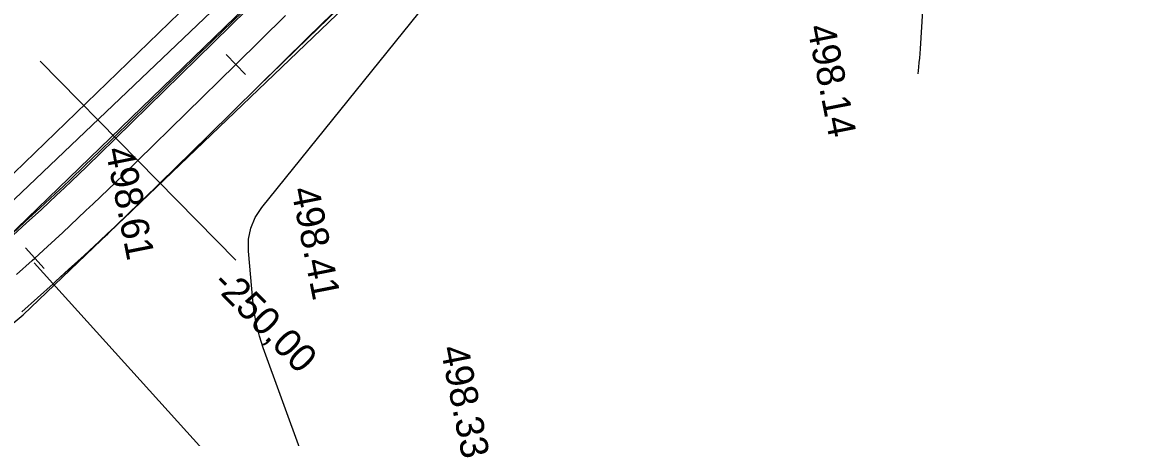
# Model space of a CAD drawing. Extents: x -636600 to -628587, y -1090963 to -1085869.
# Drawn here: x -629531.6 to -629450.7, y -1090420.4 to -1090390.7 of the extents above; entities that cross this region are included whole.
import ezdxf

# ---------------------------------------------------------------- set-up
doc = ezdxf.new("R2010")
doc.units = 0
for name, color, linetype in [('01_PARCELY_NÁVRH_PC', 7, 'Continuous'), ('06_ÚSES_IP_NAVRH', 7, 'Continuous'), ('Ex_Minor Contours', 7, 'Continuous'), ('HEKTOMETRY20', 7, 'Continuous'), ('HL_BODY', 7, 'Continuous'), ('koty_vše', 7, 'Continuous'), ('POLOMERY', 7, 'Continuous'), ('situace_osa', 7, 'Continuous'), ('situace_těleso', 7, 'Continuous'), ('situace_vozovka', 7, 'Continuous'), ('VRCHOLY', 7, 'Continuous')]:
    doc.layers.add(name, color=color, linetype=linetype)

msp = doc.modelspace()

# ---------------------------------------------------------------- linework, layer by layer
at = {"layer": '01_PARCELY_NÁVRH_PC'}
for points in [[(-629268.755, -1090411.534), (-629342.71, -1090393.203), (-629438.615, -1090363.656), (-629454.812, -1090359.914), (-629469.237, -1090360.635), (-629480.703, -1090362.631), (-629488.059, -1090365.855), (-629497.762, -1090372.287), (-629533.536, -1090406.901)], [(-629847.268, -1090544.916), (-629662.104, -1090498.529), (-629646.495, -1090493.05), (-629634.26, -1090487.093), (-629615.686, -1090475.355), (-629557.933, -1090427.231), (-629554.65, -1090422.019), (-629539.331, -1090409.32), (-629533.536, -1090406.901), (-629497.762, -1090372.287), (-629488.059, -1090365.855), (-629480.703, -1090362.631), (-629491.445, -1090364.5), (-629499.65, -1090369.939), (-629535.214, -1090404.351), (-629617.455, -1090472.924), (-629635.723, -1090484.468), (-629647.652, -1090490.277), (-629662.967, -1090495.652), (-629847.268, -1090541.823)], [(-629614.22, -1090480.347), (-629531.575, -1090411.653), (-629497.876, -1090379.366), (-629487.9, -1090372.141), (-629478.001, -1090367.828), (-629466.768, -1090365.926), (-629458.374, -1090366.246), (-629443.107, -1090369.59), (-629351.806, -1090398.382), (-629222.518, -1090430.761)]]:
    msp.add_lwpolyline(points, dxfattribs=at)
at = {"layer": '06_ÚSES_IP_NAVRH'}
msp.add_lwpolyline([(-629847.268, -1090543.439), (-629818.166, -1090535.98), (-629661.354, -1090496.882), (-629647.184, -1090491.578), (-629635.801, -1090486.338), (-629618.25, -1090475.565), (-629536.227, -1090407.194), (-629498.949, -1090371.676), (-629491.149, -1090365.956)], dxfattribs=at)
at = {"layer": 'Ex_Minor Contours'}
for points in [[(-629465.581, -1090364.38), (-629467.308, -1090392.612), (-629467.331, -1090392.938), (-629467.357, -1090393.263), (-629467.388, -1090393.588), (-629467.424, -1090393.913), (-629467.48, -1090394.393)], [(-629511.648, -1090421.482), (-629514.37, -1090414.011), (-629514.643, -1090413.178), (-629514.859, -1090412.333), (-629515.02, -1090411.475), (-629515.124, -1090410.605), (-629515.427, -1090407.099), (-629515.424, -1090406.246), (-629515.264, -1090405.442), (-629514.948, -1090404.685), (-629514.474, -1090403.976), (-629502.09, -1090388.624)]]:
    msp.add_lwpolyline(points, dxfattribs=at)
at = {"layer": 'HEKTOMETRY20'}
for points in [[(-629517.038, -1090393.004), (-629515.637, -1090394.43)], [(-629531.417, -1090406.844), (-629530.074, -1090408.327)]]:
    msp.add_lwpolyline(points, dxfattribs=at)
at = {"layer": 'HL_BODY'}
msp.add_lwpolyline([(-629523.351, -1090400.609), (-629530.36, -1090393.476)], dxfattribs=at)
at = {"layer": 'POLOMERY'}
msp.add_lwpolyline([(-629523.351, -1090400.609), (-629516.342, -1090407.741)], dxfattribs=at)
at = {"layer": 'situace_osa'}
msp.add_lwpolyline([(-629532.047, -1090408.755), (-629530.939, -1090407.76), (-629530.746, -1090407.585), (-629529.836, -1090406.758), (-629528.74, -1090405.749), (-629527.65, -1090404.734), (-629527.074, -1090404.192), (-629526.566, -1090403.712), (-629525.488, -1090402.684), (-629524.416, -1090401.65), (-629523.47, -1090400.726), (-629523.351, -1090400.609), (-629519.904, -1090397.221), (-629516.338, -1090393.717), (-629512.771, -1090390.213)], dxfattribs=at)
at = {"layer": 'situace_těleso'}
for points in [[(-629514.423, -1090388.532), (-629518, -1090392.025), (-629521.578, -1090395.518), (-629525.033, -1090398.897), (-629525.151, -1090399.013), (-629526.087, -1090399.929), (-629527.147, -1090400.955), (-629528.213, -1090401.975), (-629528.715, -1090402.452), (-629529.285, -1090402.989), (-629530.362, -1090403.997), (-629531.445, -1090404.999), (-629532.343, -1090405.822)], [(-629531.664, -1090411.44), (-629530.543, -1090410.439), (-629529.429, -1090409.43), (-629529.235, -1090409.254), (-629528.315, -1090408.421), (-629527.206, -1090407.407), (-629526.103, -1090406.386), (-629525.519, -1090405.841), (-629525.005, -1090405.358), (-629523.915, -1090404.324), (-629522.831, -1090403.282), (-629521.88, -1090402.347), (-629521.76, -1090402.228), (-629518.324, -1090398.829), (-629514.752, -1090395.33), (-629511.174, -1090391.838), (-629507.597, -1090388.345)]]:
    msp.add_lwpolyline(points, dxfattribs=at)
at = {"layer": 'situace_vozovka'}
for points in [[(-629532.256, -1090405.918), (-629531.355, -1090405.098), (-629530.269, -1090404.098), (-629529.188, -1090403.092), (-629528.617, -1090402.555), (-629528.114, -1090402.079), (-629527.046, -1090401.061), (-629525.984, -1090400.035), (-629525.046, -1090399.12), (-629524.928, -1090399.004), (-629521.481, -1090395.617), (-629517.915, -1090392.112), (-629514.348, -1090388.608)], [(-629531.672, -1090411.431), (-629530.548, -1090410.434), (-629529.43, -1090409.429), (-629529.235, -1090409.253), (-629528.318, -1090408.418), (-629527.212, -1090407.4), (-629526.112, -1090406.376), (-629525.53, -1090405.829), (-629525.018, -1090405.345), (-629523.93, -1090404.308), (-629522.849, -1090403.264), (-629521.894, -1090402.332), (-629521.774, -1090402.214), (-629518.327, -1090398.826), (-629514.761, -1090395.322), (-629511.194, -1090391.817), (-629507.628, -1090388.313)]]:
    msp.add_lwpolyline(points, dxfattribs=at)
at = {"layer": 'VRCHOLY'}
msp.add_lwpolyline([(-629530.793, -1090407.921), (-629517.382, -1090422.759)], dxfattribs=at)

# ---------------------------------------------------------------- texts
at = {"layer": 'koty_vše'}
for s, p in [('498.14', (-629475.404, -1090391.035)), ('498.61', (-629525.687, -1090399.813)), ('498.41', (-629512.376, -1090402.675)), ('498.33', (-629501.683, -1090414.037))]:
    msp.add_text(s, height=2, rotation=281.21136, dxfattribs=at).set_placement(p)
at = {"layer": 'POLOMERY'}
msp.add_text('-250,00', height=2, rotation=314.49857, dxfattribs=at).set_placement((-629518.125, -1090409.494))

doc.saveas('drawing.dxf')
